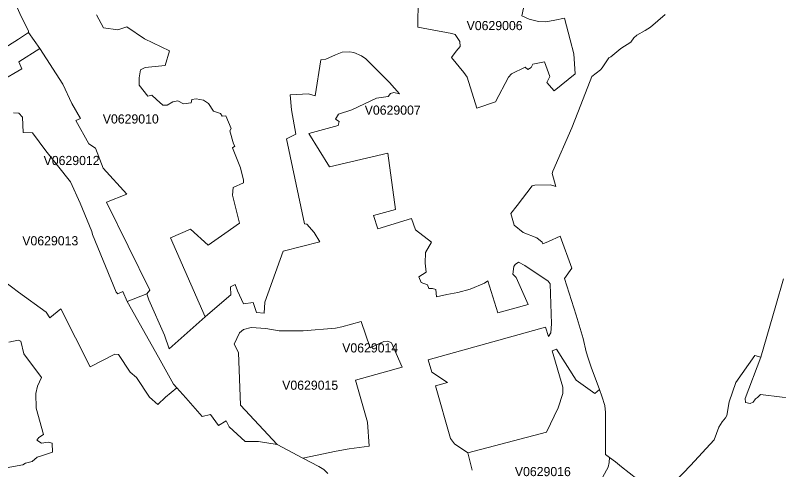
# Model space of a CAD drawing. Extents: x 369010 to 735936, y 6377141 to 6616555.
# Drawn here: x 585396 to 593714, y 6466893 to 6471844 of the extents above; entities that cross this region are included whole.
import ezdxf
from ezdxf.enums import TextEntityAlignment as Align

# ---------------------------------------------------------------- set-up
doc = ezdxf.new("R2010")
doc.units = 0
doc.header["$LTSCALE"] = 40
doc.layers.add('3', color=7, linetype='Continuous', lineweight=13)
doc.layers.add('4', color=7, linetype='Continuous')

msp = doc.modelspace()

# ---------------------------------------------------------------- linework, layer by layer
at = {"layer": '3'}
for points in [[(585254.42, 6471470.32), (585430.85, 6471582.37), (585541.4, 6471654.86), (585541.07, 6471670.42), (585447.23, 6471863.56), (585382.68, 6472000.1), (585593.21, 6472051.24), (585664.04, 6472070.44)], [(589784.59, 6472023.6), (589781.28, 6471715.76), (590153.83, 6471646.92), (590189.58, 6471635), (590239.07, 6471557.54), (590244.03, 6471504.58), (590200.67, 6471451.95), (590149.7, 6471382.77), (590282.26, 6471220.74), (590319.17, 6471168.44), (590423.94, 6470830.81), (590628.5, 6470900.82), (590770, 6471168.94), (590803.11, 6471205.85), (590952.06, 6471279.83), (590978.54, 6471254.01), (591016.27, 6471275.86), (591035.97, 6471312.27), (591161.92, 6471337.09), (591221.67, 6471177.21), (591186.74, 6471110.19), (591268.83, 6471019.16), (591494.58, 6471206.67), (591480.18, 6471422.82), (591442.78, 6471577.07), (591380.71, 6471813.25), (591273.8, 6471789.25), (591176.65, 6471771.87), (591095.22, 6471777.17), (590994.92, 6471800.01), (590913.5, 6471837.91), (590933.19, 6471920.49)], [(590933.19, 6471920.49), (590913.5, 6471837.91), (590994.92, 6471800.01), (591095.22, 6471777.17), (591176.65, 6471771.87), (591273.8, 6471789.25), (591380.71, 6471813.25), (591442.78, 6471577.07), (591480.18, 6471422.82), (591494.58, 6471206.67), (591268.83, 6471019.16), (591186.74, 6471110.19), (591221.67, 6471177.21), (591161.92, 6471337.09), (591035.97, 6471312.27), (591016.27, 6471275.86), (590978.54, 6471254.01), (590952.06, 6471279.83), (590803.11, 6471205.85), (590770, 6471168.94), (590628.5, 6470900.82), (590423.94, 6470830.81), (590319.17, 6471168.44), (590282.26, 6471220.74), (590149.7, 6471382.77), (590200.67, 6471451.95), (590244.03, 6471504.58), (590239.07, 6471557.54), (590189.58, 6471635), (590153.83, 6471646.92), (589781.28, 6471715.76), (589784.59, 6472023.6)], [(585447.23, 6471863.56), (585541.07, 6471670.42), (585541.4, 6471654.86), (585661.89, 6471482.4), (585915.94, 6471091.81), (586011.93, 6470882.95), (586107.26, 6470720.59), (586056.12, 6470697.42), (586195.81, 6470444.53), (586269.12, 6470395.37), (586353.53, 6470179.56), (586610.56, 6469893.57), (586388.45, 6469809.32), (586861.3, 6468850.39), (586830.68, 6468809.18), (586851.7, 6468745.63), (587022.66, 6468360.34), (587073.8, 6468211.38), (587464.39, 6468559.44), (587088.04, 6469418.07), (587304.19, 6469513.4), (587496, 6469337.8), (587680.87, 6469465.24), (587838.27, 6469580.27), (587761.8, 6469885.13), (587768.76, 6469966.06), (587881.79, 6470018.36), (587883.12, 6470049.47), (587850.18, 6470181.05), (587760.98, 6470400.17), (587786.63, 6470418.05), (587772.73, 6470442.71), (587734.17, 6470583.88), (587747.41, 6470611.03), (587689.48, 6470747.73), (587651.91, 6470745.75), (587633.21, 6470772.72), (587610.53, 6470779.51), (587555.42, 6470799.37), (587501.8, 6470883.11), (587447.35, 6470918.37), (587366.75, 6470932.43), (587318.92, 6470925.15), (587313.62, 6470888.58), (587230.21, 6470879.14), (587166.49, 6470911.08), (587111.54, 6470902.15), (587051.96, 6470863.25), (587004.29, 6470866.56), (586934.95, 6470925.32), (586883.97, 6470975.3), (586838.95, 6470963.05), (586745.28, 6471082.55), (586744.62, 6471162.65), (586760.51, 6471248.38), (586812.64, 6471274.37), (587028.29, 6471296.71), (587074.8, 6471458.08), (586803.54, 6471588.66), (586609.73, 6471716.76), (586512.58, 6471685.64), (586358, 6471706), (586281.37, 6471847.34)], [(586281.37, 6471847.34), (586358, 6471706), (586512.58, 6471685.64), (586609.73, 6471716.76), (586803.54, 6471588.66), (587074.8, 6471458.08), (587028.29, 6471296.71), (586812.64, 6471274.37), (586760.51, 6471248.38), (586744.62, 6471162.65), (586745.28, 6471082.55), (586838.95, 6470963.05), (586883.97, 6470975.3), (586934.95, 6470925.32), (587004.29, 6470866.56), (587051.96, 6470863.25), (587111.54, 6470902.15), (587166.49, 6470911.08), (587230.21, 6470879.14), (587313.62, 6470888.58), (587318.92, 6470925.15), (587366.75, 6470932.43), (587447.35, 6470918.37), (587501.8, 6470883.11), (587555.42, 6470799.37), (587610.53, 6470779.51), (587633.21, 6470772.72), (587651.91, 6470745.75), (587689.48, 6470747.73), (587747.41, 6470611.03), (587734.17, 6470583.88), (587772.73, 6470442.71), (587786.63, 6470418.05), (587760.98, 6470400.17), (587850.18, 6470181.05), (587883.12, 6470049.47), (587881.79, 6470018.36), (587768.76, 6469966.06), (587761.8, 6469885.13), (587838.27, 6469580.27), (587680.87, 6469465.24), (587496, 6469337.8), (587304.19, 6469513.4), (587088.04, 6469418.07)], [(591584.62, 6468324.09), (591507.33, 6468576.98), (591379.89, 6468975.85), (591459.83, 6469088.06), (591331.89, 6469437.27), (591204.95, 6469380.83), (591145.37, 6469355.68), (591136.43, 6469371.4), (591076.85, 6469419.56), (590929.72, 6469478.65), (590833.06, 6469556.93), (590795, 6469684.04), (590862.36, 6469770.93), (591028.52, 6469987.24), (591055.83, 6469992.04), (591228.12, 6469995.68), (591283.73, 6469978.3), (591245.99, 6470121.13), (591253.28, 6470145.63), (591461.32, 6470617.98), (591492.76, 6470700.4), (591558.96, 6470869.54), (591678.62, 6471177.55), (591770.64, 6471250.2), (591791, 6471271.72), (591862.66, 6471378.96), (591885.17, 6471390.55), (591993.74, 6471482.9), (592104.13, 6471549.43), (592135.58, 6471599.58), (592166.86, 6471627.88), (592257.89, 6471679.68), (592316.14, 6471714.44), (592474.7, 6471850.98)], [(584990.61, 6470984.4), (585467.26, 6471260.63), (585434.49, 6471336.6), (585661.89, 6471482.4), (585541.4, 6471654.86), (585430.85, 6471582.37), (585254.42, 6471470.32)], [(585377.39, 6470782.16), (585435.65, 6470778.18), (585475.53, 6470734.99), (585482.98, 6470568.16), (585582.45, 6470564.85), (585728.59, 6470368.4), (585998.19, 6470030.11), (586104.61, 6469796.58), (586228.91, 6469486.76), (586236.19, 6469457.46), (586496.86, 6468826.06), (586514.07, 6468809.18), (586567.03, 6468835.83), (586615.69, 6468725.6), (586830.68, 6468809.18), (586861.3, 6468850.39), (586388.45, 6469809.32), (586610.56, 6469893.57), (586353.53, 6470179.56), (586269.12, 6470395.37), (586195.81, 6470444.53), (586056.12, 6470697.42), (586107.26, 6470720.59), (586011.93, 6470882.95), (585915.94, 6471091.81), (585661.89, 6471482.4), (585434.49, 6471336.6), (585467.26, 6471260.63), (584990.61, 6470984.4)], [(587088.04, 6469418.07), (587464.39, 6468559.44), (587697.59, 6468759.04), (587743.1, 6468798.76), (587739.3, 6468886.31), (587791.43, 6468912.79), (587816.92, 6468841.13), (587881.63, 6468700.78), (587987.72, 6468713.52), (588025.12, 6468604.79), (588107.21, 6468599.16), (588115.98, 6468717), (588316.08, 6469273.75), (588712.62, 6469374.21), (588653.54, 6469476), (588571.45, 6469568.18), (588546.13, 6469570.83), (588352.16, 6470499.14), (588453.45, 6470549.29), (588405.45, 6470814.76), (588390.89, 6470977.12), (588589.49, 6470989.37), (588662.81, 6470965.2), (588725.7, 6471358.77), (588778.33, 6471365.39), (588885.91, 6471414.88), (588957.07, 6471440.86), (589036.35, 6471446.16), (589084.68, 6471440.37), (589168.09, 6471403.96), (589215.76, 6471368.7), (589473.28, 6471112.17), (589582.84, 6470988.21), (589518.63, 6471003.44), (589483.71, 6470993.51), (589458.55, 6470959.08), (589331.61, 6470942.36), (589063.49, 6470814.6), (588918.51, 6470766.6), (588884.42, 6470711.16), (588925.63, 6470686), (588913.22, 6470641.64), (588596.11, 6470557.24), (588820.37, 6470192.3), (589454.91, 6470343.57), (589537.33, 6469726.41), (589300.33, 6469663.52), (589346.84, 6469517.38), (589714.59, 6469628.43), (589756.13, 6469506.12), (589931.56, 6469373.06), (589866.02, 6469259.35), (589860.56, 6469144.83), (589874.3, 6469043.7), (589794.03, 6468994.88), (589819.02, 6468931.16), (589886.54, 6468907.66), (589901.44, 6468866.94), (589941.33, 6468869.1), (589976.25, 6468857.84), (589986.84, 6468777.08), (590098.72, 6468801.57), (590216.39, 6468824.58), (590351.78, 6468858.83), (590507.35, 6468927.19), (590543.1, 6468949.7), (590652.5, 6468601.31), (590985.49, 6468693.99), (590854.08, 6468985.78), (590817.01, 6469024.67), (590826.11, 6469106.26), (590840.84, 6469129.6), (590878.58, 6469155.42), (590947.59, 6469119.67), (591202.63, 6468947.88), (591222.49, 6468919.24), (591236.89, 6468480.82), (591231.93, 6468385.66), (591204.12, 6468345.28), (591174.33, 6468447.06), (589895.81, 6468089.08), (589933.38, 6467955.02), (590105.67, 6467843.47), (589974.1, 6467807.39), (590136.79, 6467232.1), (590179.65, 6467175.82), (590328.27, 6467078.67), (591184.26, 6467303.59), (591309.38, 6467569.06), (591360.52, 6467722.48), (591359.86, 6467793.98), (591245.17, 6468188.38), (591290.85, 6468205.42), (591508.32, 6467867.13), (591709.07, 6467724.64), (591760.55, 6467766.18), (591671.34, 6468011.62), (591637.58, 6468108.44), (591614.57, 6468176.46), (591584.62, 6468324.09)], [(589976.25, 6468857.84), (589941.33, 6468869.1), (589901.44, 6468866.94), (589886.54, 6468907.66), (589819.02, 6468931.16), (589794.03, 6468994.88), (589874.3, 6469043.7), (589860.56, 6469144.83), (589866.02, 6469259.35), (589931.56, 6469373.06), (589756.13, 6469506.12), (589714.59, 6469628.43), (589346.84, 6469517.38), (589300.33, 6469663.52), (589537.33, 6469726.41), (589454.91, 6470343.57), (588820.37, 6470192.3), (588596.11, 6470557.24), (588913.22, 6470641.64), (588925.63, 6470686), (588884.42, 6470711.16), (588918.51, 6470766.6), (589063.49, 6470814.6), (589331.61, 6470942.36), (589458.55, 6470959.08), (589483.71, 6470993.51), (589518.63, 6471003.44), (589582.84, 6470988.21), (589473.28, 6471112.17), (589215.76, 6471368.7), (589168.09, 6471403.96), (589084.68, 6471440.37), (589036.35, 6471446.16), (588957.07, 6471440.86), (588885.91, 6471414.88), (588778.33, 6471365.39), (588725.7, 6471358.77), (588662.81, 6470965.2), (588589.49, 6470989.37), (588390.89, 6470977.12), (588405.45, 6470814.76), (588453.45, 6470549.29), (588352.16, 6470499.14), (588546.13, 6469570.83), (588571.45, 6469568.18), (588653.54, 6469476), (588712.62, 6469374.21), (588316.08, 6469273.75), (588115.98, 6468717), (588107.21, 6468599.16), (588025.12, 6468604.79), (587987.72, 6468713.52), (587881.63, 6468700.78), (587816.92, 6468841.13), (587791.43, 6468912.79), (587739.3, 6468886.31), (587743.1, 6468798.76), (587697.59, 6468759.04), (587464.39, 6468559.44)], [(585198.48, 6469003.49), (585431.67, 6468828.71), (585732.56, 6468609.59), (585772.94, 6468547.85), (585891.28, 6468644.51), (586212.36, 6468015.1), (586481.13, 6468151.97), (586520.36, 6468149.32), (586648.79, 6467957.17), (586715.16, 6467899.24), (586857.82, 6467683.43), (586947.86, 6467602.66), (587032.76, 6467682.27), (587154.57, 6467785.04), (587119.65, 6467823.61), (586955.3, 6468119.86), (586615.69, 6468725.6), (586567.03, 6468835.83), (586514.07, 6468809.18), (586496.86, 6468826.06), (586236.19, 6469457.46), (586228.91, 6469486.76), (586104.61, 6469796.58), (585998.19, 6470030.11), (585728.59, 6470368.4), (585582.45, 6470564.85), (585482.98, 6470568.16), (585475.53, 6470734.99), (585435.65, 6470778.18), (585377.39, 6470782.16)], [(590373.79, 6466887.52), (590328.27, 6467078.67), (590179.65, 6467175.82), (590136.79, 6467232.1), (589974.1, 6467807.39), (590105.67, 6467843.47), (589933.38, 6467955.02), (589895.81, 6468089.08), (591174.33, 6468447.06), (591204.12, 6468345.28), (591231.93, 6468385.66), (591236.89, 6468480.82), (591222.49, 6468919.24), (591202.63, 6468947.88), (590947.59, 6469119.67), (590878.58, 6469155.42), (590840.84, 6469129.6), (590826.11, 6469106.26), (590817.01, 6469024.67), (590854.08, 6468985.78), (590985.49, 6468693.99), (590652.5, 6468601.31), (590543.1, 6468949.7), (590507.35, 6468927.19), (590351.78, 6468858.83), (590216.39, 6468824.58), (590098.72, 6468801.57), (589986.84, 6468777.08), (589976.25, 6468857.84)], [(587727.55, 6467360.03), (587695.44, 6467425.24), (587611.2, 6467374.1), (587524.8, 6467495.58), (587432.62, 6467474.39), (587252.88, 6467676.47), (587154.57, 6467785.04), (587032.76, 6467682.27), (586947.86, 6467602.66), (586857.82, 6467683.43), (586715.16, 6467899.24), (586648.79, 6467957.17), (586520.36, 6468149.32), (586481.13, 6468151.97), (586212.36, 6468015.1), (585891.28, 6468644.51), (585772.94, 6468547.85), (585732.56, 6468609.59), (585431.67, 6468828.71), (585198.48, 6469003.49), (585125.16, 6469031.79)], [(593765.63, 6468972.37), (593682.54, 6468681.75), (593517.54, 6468118.7), (593348.72, 6467667.37), (593351.87, 6467624.01), (593401.35, 6467613.91), (593435.45, 6467630.13), (593460.27, 6467664.23), (593481.95, 6467681.27), (593514.39, 6467713.71), (593750.57, 6467685.08)], [(587464.39, 6468559.44), (587073.8, 6468211.38), (587022.66, 6468360.34), (586851.7, 6468745.63), (586830.68, 6468809.18), (586615.69, 6468725.6), (586955.3, 6468119.86), (587119.65, 6467823.61), (587154.57, 6467785.04), (587252.88, 6467676.47), (587432.62, 6467474.39), (587524.8, 6467495.58), (587611.2, 6467374.1), (587695.44, 6467425.24), (587727.55, 6467360.03), (587901.32, 6467199.99), (588044.32, 6467202.31), (588250.04, 6467166.56), (587850.02, 6467596.87), (587829.66, 6468170.34), (587782.33, 6468260.54), (587840.75, 6468384.33), (587882.46, 6468419.42), (587966.2, 6468443.75), (588125.75, 6468430.84), (588272.55, 6468405.35), (588533.38, 6468407.67), (588884.09, 6468437.13), (588953.27, 6468448.72), (589164.12, 6468509.79), (589262.76, 6468220.65), (589412.21, 6468291.65), (589456.4, 6468293.8), (589495.46, 6468275.27), (589611.48, 6468010.63), (589102.72, 6467869.78), (589234.96, 6467409.85), (589250.35, 6467150.17), (589032.21, 6467120.22), (588892.03, 6467094.4), (588529.08, 6467020.91), (588703.19, 6466929.89), (588756.65, 6466897.45), (588799.51, 6466851.77)], [(585326.74, 6468283.05), (585425.88, 6468306.38), (585457.49, 6468292.31), (585488.44, 6468154.28), (585680.26, 6467898.42), (585638.22, 6467803.58), (585618.36, 6467723.15), (585622.67, 6467562.61), (585702.77, 6467277.94), (585651.79, 6467243.85), (585630.44, 6467215.21), (585680.92, 6467181.45), (585753.74, 6467192.21), (585798.93, 6467180.96), (585799.92, 6467083.97), (585693.34, 6467047.72), (585634.08, 6467030.18), (585580.3, 6466981.03), (585507.97, 6466963.15), (585479.01, 6466944.78), (585258.39, 6466906.55)], [(585258.39, 6466906.55), (585479.01, 6466944.78), (585507.97, 6466963.15), (585580.3, 6466981.03), (585634.08, 6467030.18), (585693.34, 6467047.72), (585799.92, 6467083.97), (585798.93, 6467180.96), (585753.74, 6467192.21), (585680.92, 6467181.45), (585630.44, 6467215.21), (585651.79, 6467243.85), (585702.77, 6467277.94), (585622.67, 6467562.61), (585618.36, 6467723.15), (585638.22, 6467803.58), (585680.26, 6467898.42), (585488.44, 6468154.28), (585457.49, 6468292.31), (585425.88, 6468306.38), (585326.74, 6468283.05)], [(591796.63, 6466815.52), (591854.22, 6466920.95), (591866.47, 6466972.92), (591870.11, 6467028.03), (591825.59, 6467060.47), (591825.09, 6467227.3), (591825.59, 6467444.77), (591825.09, 6467517.92), (591818.31, 6467594.55), (591786.53, 6467695.01), (591760.55, 6467766.18), (591709.07, 6467724.64), (591508.32, 6467867.13), (591290.85, 6468205.42), (591245.17, 6468188.38), (591359.86, 6467793.98), (591360.52, 6467722.48), (591309.38, 6467569.06), (591184.26, 6467303.59), (590328.27, 6467078.67), (590373.79, 6466887.52)], [(594397.36, 6466845.48), (594466.54, 6466897.78), (594497.49, 6466933.53), (594499.97, 6466987.48), (594510.06, 6467367.48), (594335.13, 6467488.96), (594095.15, 6467530.83), (594046.82, 6467660.42), (594011.24, 6467665.22), (593750.57, 6467685.08), (593514.39, 6467713.71), (593481.95, 6467681.27), (593460.27, 6467664.23), (593435.45, 6467630.13), (593401.35, 6467613.91), (593351.87, 6467624.01), (593348.72, 6467667.37), (593517.54, 6468118.7), (593453.16, 6468137.57), (593247.27, 6467843.8), (593174.78, 6467631.46)], [(593174.78, 6467631.46), (593149.12, 6467482.17), (593133.4, 6467457.51), (593097.32, 6467413.49), (593059.75, 6467356.55), (593009.44, 6467220.01), (592753.9, 6466939.65), (592420.74, 6466594.24), (592277.08, 6466705.96)], [(588799.51, 6466851.77), (588756.65, 6466897.45), (588703.19, 6466929.89), (588529.08, 6467020.91), (588250.04, 6467166.56), (588044.32, 6467202.31), (587901.32, 6467199.99), (587727.55, 6467360.03)], [(592250.6, 6466726.81), (592000.03, 6466924.92), (591934.99, 6466980.86), (591870.11, 6467028.03), (591866.47, 6466972.92), (591854.22, 6466920.95), (591796.63, 6466815.52)]]:
    msp.add_lwpolyline(points, dxfattribs=at)
msp.add_lwpolyline([(588250.04, 6467166.56), (588529.08, 6467020.91), (588892.03, 6467094.4), (589032.21, 6467120.22), (589250.35, 6467150.17), (589234.96, 6467409.85), (589102.72, 6467869.78), (589611.48, 6468010.63), (589495.46, 6468275.27), (589456.4, 6468293.8), (589412.21, 6468291.65), (589262.76, 6468220.65), (589164.12, 6468509.79), (588953.27, 6468448.72), (588884.09, 6468437.13), (588533.38, 6468407.67), (588272.55, 6468405.35), (588125.75, 6468430.84), (587966.2, 6468443.75), (587882.46, 6468419.42), (587840.75, 6468384.33), (587782.33, 6468260.54), (587829.66, 6468170.34), (587850.02, 6467596.87)], close=True, dxfattribs=at)

# ---------------------------------------------------------------- texts
at = {"layer": '4'}
for s, p in [('V0629006', (590618.38, 6471682.1)), ('V0629007', (589508.06, 6470760.99)), ('V0629010', (586654.31, 6470664.97)), ('V0629012', (586009.57, 6470211.97)), ('V0629013', (585777.54, 6469337.43)), ('V0629014', (589262.76, 6468170.65)), ('V0629015', (588608.97, 6467764.06)), ('V0629016', (591143.92, 6466823.2))]:
    msp.add_text(s, height=100, dxfattribs=at).set_placement(p, align=Align.CENTER)

doc.saveas('drawing.dxf')
